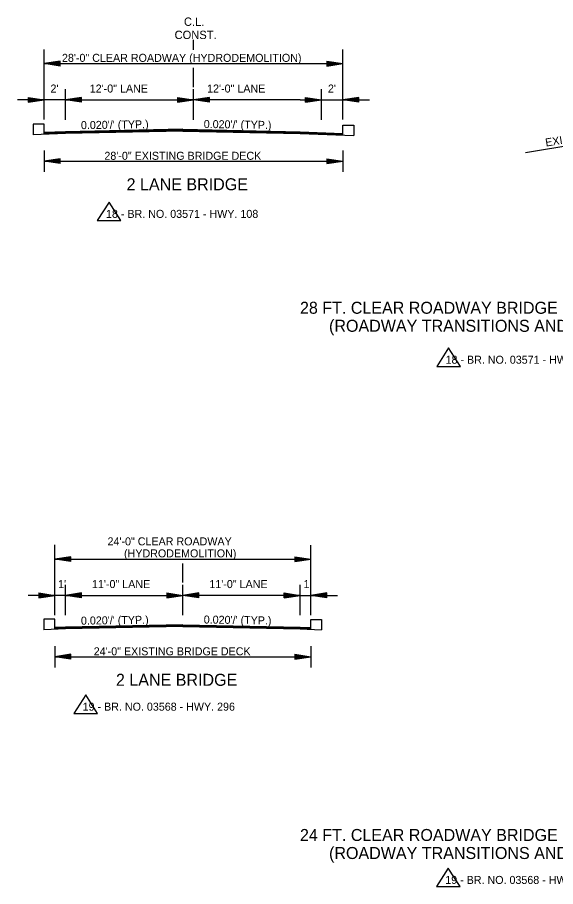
# Model space of a CAD drawing. Extents: x 542112 to 1930787, y -1968972 to 596640.
# Drawn here: x 544237 to 544742, y -1962584 to -1961770 of the extents above; entities that cross this region are included whole.
import ezdxf

# ---------------------------------------------------------------- set-up
doc = ezdxf.new("R2010")
doc.units = 0
doc.layers.add('R_Border', color=7, linetype='Continuous')
doc.layers.add('R_Draft', color=7, linetype='Continuous')

msp = doc.modelspace()

# ---------------------------------------------------------------- linework, layer by layer
at = {"layer": 'R_Border'}
for p, q in [((544262.39, -1961870.06), (544252.23, -1961870.06)), ((544252.23, -1961870.06), (544252.23, -1961880.07)), ((544262.39, -1961879.66), (544262.39, -1961870.06)), ((544542.39, -1961871.06), (544552.56, -1961871.06)), ((544542.39, -1961880.46), (544542.39, -1961871.06)), ((544552.56, -1961871.06), (544552.56, -1961880.87)), ((544323.32, -1961943.15), (544312.28, -1961960.45)), ((544334.36, -1961960.45), (544323.32, -1961943.15)), ((544312.28, -1961960.45), (544334.36, -1961960.45)), ((544641.57, -1962079.77), (544630.52, -1962097.08)), ((544652.61, -1962097.08), (544641.57, -1962079.77)), ((544630.52, -1962097.08), (544652.61, -1962097.08)), ((544272.39, -1962333.85), (544262.23, -1962333.85)), ((544262.23, -1962333.85), (544262.23, -1962343.87)), ((544272.39, -1962343.46), (544272.39, -1962333.85)), ((544512.39, -1962334.05), (544522.56, -1962334.05)), ((544512.39, -1962343.46), (544512.39, -1962334.05)), ((544522.56, -1962334.05), (544522.56, -1962343.87)), ((544301.46, -1962404.8), (544290.42, -1962422.1)), ((544312.5, -1962422.1), (544301.46, -1962404.8)), ((544290.42, -1962422.1), (544312.5, -1962422.1)), ((544641.26, -1962567.1), (544630.22, -1962584.41)), ((544652.3, -1962584.41), (544641.26, -1962567.1)), ((544630.22, -1962584.41), (544652.3, -1962584.41))]:
    msp.add_line(p, q, dxfattribs=at)
at = {"layer": 'R_Draft'}
for p, q in [((544402.39, -1961800.43), (544402.39, -1961791.13)), ((544262.39, -1961865.82), (544262.39, -1961800.08)), ((544542.39, -1961865.82), (544542.39, -1961800.08)), ((544277.39, -1961811.2), (544262.39, -1961813.45)), ((544277.39, -1961815.7), (544262.39, -1961813.45)), ((544262.39, -1961813.45), (544542.39, -1961813.45)), ((544277.39, -1961811.57), (544264.9, -1961813.45)), ((544277.39, -1961815.32), (544264.9, -1961813.45)), ((544277.39, -1961811.96), (544267.48, -1961813.45)), ((544277.39, -1961814.94), (544267.48, -1961813.45)), ((544277.39, -1961812.33), (544269.98, -1961813.45)), ((544277.39, -1961814.57), (544269.98, -1961813.45)), ((544277.39, -1961812.71), (544272.52, -1961813.45)), ((544277.39, -1961814.18), (544272.52, -1961813.45)), ((544277.39, -1961813.1), (544275.02, -1961813.45)), ((544277.39, -1961813.8), (544275.02, -1961813.45)), ((544277.39, -1961815.7), (544277.39, -1961811.2)), ((544527.39, -1961811.2), (544542.39, -1961813.45)), ((544527.39, -1961811.2), (544527.39, -1961815.7)), ((544527.39, -1961811.57), (544539.89, -1961813.45)), ((544527.39, -1961811.96), (544537.31, -1961813.45)), ((544527.39, -1961812.33), (544534.81, -1961813.45)), ((544527.39, -1961812.72), (544532.27, -1961813.45)), ((544527.39, -1961813.1), (544529.76, -1961813.45)), ((544527.39, -1961815.7), (544542.39, -1961813.45)), ((544527.39, -1961814.18), (544532.27, -1961813.45)), ((544527.39, -1961814.94), (544537.31, -1961813.45)), ((544527.39, -1961815.32), (544539.89, -1961813.45)), ((544527.39, -1961814.57), (544534.81, -1961813.45)), ((544527.39, -1961813.8), (544529.76, -1961813.45)), ((544402.39, -1961835.37), (544402.39, -1961817.46)), ((544282.39, -1961866.05), (544282.39, -1961837.49)), ((544402.39, -1961866.05), (544402.39, -1961837.49)), ((544522.39, -1961866.05), (544522.39, -1961837.49)), ((544262.39, -1961847.39), (544237.39, -1961847.39)), ((544247.39, -1961845.14), (544262.39, -1961847.39)), ((544247.39, -1961845.14), (544247.39, -1961849.64)), ((544247.39, -1961845.51), (544259.89, -1961847.39)), ((544247.39, -1961845.89), (544257.31, -1961847.39)), ((544247.39, -1961846.27), (544254.81, -1961847.39)), ((544247.39, -1961846.66), (544252.27, -1961847.39)), ((544247.39, -1961847.03), (544249.76, -1961847.39)), ((544247.39, -1961849.64), (544262.39, -1961847.39)), ((544247.39, -1961848.12), (544252.27, -1961847.39)), ((544247.39, -1961848.88), (544257.31, -1961847.39)), ((544247.39, -1961849.26), (544259.89, -1961847.39)), ((544247.39, -1961848.5), (544254.81, -1961847.39)), ((544247.39, -1961847.74), (544249.76, -1961847.39)), ((544282.39, -1961847.39), (544262.39, -1961847.39)), ((544297.39, -1961845.14), (544282.39, -1961847.39)), ((544297.39, -1961849.64), (544282.39, -1961847.39)), ((544282.39, -1961847.39), (544392.39, -1961847.39)), ((544297.39, -1961845.51), (544284.9, -1961847.39)), ((544297.39, -1961849.26), (544284.9, -1961847.39)), ((544297.39, -1961845.89), (544287.48, -1961847.39)), ((544297.39, -1961848.88), (544287.48, -1961847.39)), ((544297.39, -1961846.27), (544289.98, -1961847.39)), ((544297.39, -1961848.5), (544289.98, -1961847.39)), ((544297.39, -1961846.65), (544292.52, -1961847.39)), ((544297.39, -1961848.11), (544292.52, -1961847.39)), ((544297.39, -1961847.03), (544295.02, -1961847.39)), ((544297.39, -1961847.74), (544295.02, -1961847.39)), ((544297.39, -1961849.64), (544297.39, -1961845.14)), ((544387.39, -1961845.14), (544402.39, -1961847.39)), ((544387.39, -1961845.14), (544387.39, -1961849.64)), ((544387.39, -1961845.51), (544399.89, -1961847.39)), ((544387.39, -1961845.89), (544397.31, -1961847.39)), ((544387.39, -1961846.27), (544394.81, -1961847.39)), ((544387.39, -1961846.66), (544392.27, -1961847.39)), ((544387.39, -1961847.03), (544389.76, -1961847.39)), ((544387.39, -1961849.64), (544402.39, -1961847.39)), ((544387.39, -1961848.12), (544392.27, -1961847.39)), ((544387.39, -1961848.88), (544397.31, -1961847.39)), ((544387.39, -1961849.26), (544399.89, -1961847.39)), ((544387.39, -1961848.5), (544394.81, -1961847.39)), ((544387.39, -1961847.74), (544389.76, -1961847.39)), ((544502.39, -1961847.39), (544392.39, -1961847.39)), ((544417.39, -1961845.14), (544402.39, -1961847.39)), ((544417.39, -1961849.64), (544402.39, -1961847.39)), ((544417.39, -1961845.51), (544404.9, -1961847.39)), ((544417.39, -1961849.26), (544404.9, -1961847.39)), ((544417.39, -1961845.89), (544407.48, -1961847.39)), ((544417.39, -1961848.88), (544407.48, -1961847.39)), ((544417.39, -1961846.27), (544409.98, -1961847.39)), ((544417.39, -1961848.5), (544409.98, -1961847.39)), ((544417.39, -1961846.65), (544412.52, -1961847.39)), ((544417.39, -1961848.11), (544412.52, -1961847.39)), ((544417.39, -1961847.03), (544415.02, -1961847.39)), ((544417.39, -1961847.74), (544415.02, -1961847.39)), ((544417.39, -1961849.64), (544417.39, -1961845.14)), ((544502.39, -1961847.39), (544542.39, -1961847.39)), ((544507.39, -1961845.14), (544522.39, -1961847.39)), ((544507.39, -1961849.64), (544507.39, -1961845.14)), ((544507.39, -1961845.51), (544519.89, -1961847.39)), ((544507.39, -1961845.89), (544517.31, -1961847.39)), ((544507.39, -1961846.27), (544514.81, -1961847.39)), ((544507.39, -1961846.65), (544512.27, -1961847.39)), ((544507.39, -1961847.03), (544509.76, -1961847.39)), ((544507.39, -1961849.64), (544522.39, -1961847.39)), ((544507.39, -1961848.11), (544512.27, -1961847.39)), ((544507.39, -1961848.88), (544517.31, -1961847.39)), ((544507.39, -1961849.26), (544519.89, -1961847.39)), ((544507.39, -1961848.5), (544514.81, -1961847.39)), ((544507.39, -1961847.74), (544509.76, -1961847.39)), ((544557.39, -1961845.14), (544542.39, -1961847.39)), ((544557.39, -1961849.64), (544542.39, -1961847.39)), ((544542.39, -1961847.39), (544567.39, -1961847.39)), ((544557.39, -1961845.51), (544544.9, -1961847.39)), ((544557.39, -1961849.26), (544544.9, -1961847.39)), ((544557.39, -1961845.89), (544547.48, -1961847.39)), ((544557.39, -1961848.88), (544547.48, -1961847.39)), ((544557.39, -1961846.27), (544549.98, -1961847.39)), ((544557.39, -1961848.5), (544549.98, -1961847.39)), ((544557.39, -1961846.65), (544552.52, -1961847.39)), ((544557.39, -1961848.11), (544552.52, -1961847.39)), ((544557.39, -1961847.03), (544555.02, -1961847.39)), ((544557.39, -1961847.74), (544555.02, -1961847.39)), ((544557.39, -1961849.64), (544557.39, -1961845.14)), ((544282.39, -1961878.86), (544252.23, -1961880.07)), ((544282.39, -1961877.19), (544262.39, -1961877.99)), ((544282.39, -1961877.49), (544262.39, -1961878.29)), ((544282.39, -1961877.79), (544262.39, -1961878.59)), ((544282.39, -1961878.09), (544262.39, -1961878.89)), ((544282.39, -1961878.39), (544262.39, -1961879.19)), ((544282.39, -1961878.69), (544262.39, -1961879.49)), ((544392.39, -1961874.99), (544282.39, -1961877.19)), ((544392.4, -1961875.29), (544282.39, -1961877.49)), ((544392.41, -1961875.59), (544282.39, -1961877.79)), ((544392.41, -1961875.89), (544282.39, -1961878.09)), ((544392.42, -1961876.19), (544282.39, -1961878.39)), ((544392.42, -1961876.49), (544282.39, -1961878.69)), ((544392.43, -1961876.66), (544282.39, -1961878.86)), ((544392.36, -1961876.49), (544502.39, -1961878.69)), ((544392.36, -1961876.66), (544502.39, -1961878.86)), ((544392.37, -1961876.19), (544502.39, -1961878.39)), ((544392.38, -1961875.59), (544502.39, -1961877.79)), ((544392.38, -1961875.89), (544502.39, -1961878.09)), ((544392.39, -1961874.99), (544502.39, -1961877.19)), ((544392.39, -1961875.29), (544502.39, -1961877.49)), ((544502.39, -1961877.19), (544542.39, -1961878.79)), ((544502.39, -1961877.49), (544542.39, -1961879.09)), ((544502.39, -1961877.79), (544542.39, -1961879.39)), ((544502.39, -1961878.09), (544542.39, -1961879.69)), ((544502.39, -1961878.39), (544542.39, -1961879.99)), ((544502.39, -1961878.69), (544542.39, -1961880.29)), ((544502.39, -1961878.86), (544552.56, -1961880.87)), ((544817.39, -1961879.79), (544713.71, -1961897.07)), ((544262.39, -1961894.85), (544262.39, -1961914.85)), ((544542.39, -1961894.85), (544542.39, -1961914.85)), ((544277.39, -1961902.6), (544262.39, -1961904.85)), ((544262.39, -1961904.85), (544542.39, -1961904.85)), ((544277.39, -1961907.1), (544262.39, -1961904.85)), ((544277.39, -1961902.98), (544264.9, -1961904.85)), ((544277.39, -1961906.73), (544264.9, -1961904.85)), ((544277.39, -1961903.36), (544267.48, -1961904.85)), ((544277.39, -1961906.34), (544267.48, -1961904.85)), ((544277.39, -1961903.73), (544269.98, -1961904.85)), ((544277.39, -1961905.97), (544269.98, -1961904.85)), ((544277.39, -1961904.12), (544272.52, -1961904.85)), ((544277.39, -1961905.58), (544272.52, -1961904.85)), ((544277.39, -1961904.5), (544275.02, -1961904.85)), ((544277.39, -1961905.2), (544275.02, -1961904.85)), ((544277.39, -1961907.1), (544277.39, -1961902.6)), ((544527.39, -1961902.6), (544542.39, -1961904.85)), ((544527.39, -1961902.6), (544527.39, -1961907.1)), ((544527.39, -1961902.98), (544539.89, -1961904.85)), ((544527.39, -1961903.36), (544537.31, -1961904.85)), ((544527.39, -1961903.73), (544534.81, -1961904.85)), ((544527.39, -1961904.12), (544532.27, -1961904.85)), ((544527.39, -1961904.5), (544529.76, -1961904.85)), ((544527.39, -1961907.1), (544542.39, -1961904.85)), ((544527.39, -1961905.59), (544532.27, -1961904.85)), ((544527.39, -1961906.34), (544537.31, -1961904.85)), ((544527.39, -1961906.73), (544539.89, -1961904.85)), ((544527.39, -1961905.97), (544534.81, -1961904.85)), ((544527.39, -1961905.2), (544529.76, -1961904.85)), ((544272.39, -1962330.01), (544272.39, -1962264.28)), ((544512.39, -1962330.24), (544512.39, -1962264.51)), ((544287.39, -1962275.4), (544272.39, -1962277.65)), ((544287.39, -1962279.9), (544272.39, -1962277.65)), ((544272.39, -1962277.65), (544512.39, -1962277.65)), ((544287.39, -1962275.77), (544274.9, -1962277.65)), ((544287.39, -1962279.52), (544274.9, -1962277.65)), ((544287.39, -1962276.15), (544277.48, -1962277.65)), ((544287.39, -1962279.14), (544277.48, -1962277.65)), ((544287.39, -1962276.53), (544279.98, -1962277.65)), ((544287.39, -1962278.76), (544279.98, -1962277.65)), ((544287.39, -1962276.91), (544282.52, -1962277.65)), ((544287.39, -1962278.37), (544282.52, -1962277.65)), ((544287.39, -1962277.29), (544285.02, -1962277.65)), ((544287.39, -1962278), (544285.02, -1962277.65)), ((544287.39, -1962279.9), (544287.39, -1962275.4)), ((544497.39, -1962275.4), (544512.39, -1962277.65)), ((544497.39, -1962275.4), (544497.39, -1962279.9)), ((544497.39, -1962275.77), (544509.89, -1962277.65)), ((544497.39, -1962276.15), (544507.31, -1962277.65)), ((544497.39, -1962276.53), (544504.81, -1962277.65)), ((544497.39, -1962276.92), (544502.27, -1962277.65)), ((544497.39, -1962277.29), (544499.76, -1962277.65)), ((544497.39, -1962279.9), (544512.39, -1962277.65)), ((544497.39, -1962278.38), (544502.27, -1962277.65)), ((544497.39, -1962279.14), (544507.31, -1962277.65)), ((544497.39, -1962279.52), (544509.89, -1962277.65)), ((544497.39, -1962278.76), (544504.81, -1962277.65)), ((544497.39, -1962278), (544499.76, -1962277.65)), ((544392.39, -1962299.57), (544392.39, -1962281.66)), ((544282.39, -1962330.24), (544282.39, -1962301.69)), ((544392.39, -1962330.24), (544392.39, -1962301.69)), ((544502.39, -1962330.24), (544502.39, -1962301.69)), ((544272.39, -1962311.58), (544247.39, -1962311.58)), ((544257.39, -1962309.33), (544272.39, -1962311.58)), ((544257.39, -1962309.33), (544257.39, -1962313.83)), ((544257.39, -1962309.71), (544269.89, -1962311.58)), ((544257.39, -1962310.09), (544267.31, -1962311.58)), ((544257.39, -1962310.47), (544264.81, -1962311.58)), ((544257.39, -1962310.86), (544262.27, -1962311.58)), ((544257.39, -1962311.23), (544259.76, -1962311.58)), ((544257.39, -1962313.83), (544272.39, -1962311.58)), ((544257.39, -1962312.32), (544262.27, -1962311.58)), ((544257.39, -1962313.08), (544267.31, -1962311.58)), ((544257.39, -1962313.46), (544269.89, -1962311.58)), ((544257.39, -1962312.7), (544264.81, -1962311.58)), ((544257.39, -1962311.94), (544259.76, -1962311.58)), ((544282.39, -1962311.58), (544272.39, -1962311.58)), ((544297.39, -1962309.33), (544282.39, -1962311.58)), ((544297.39, -1962313.83), (544282.39, -1962311.58)), ((544282.39, -1962311.58), (544392.39, -1962311.58)), ((544297.39, -1962309.71), (544284.9, -1962311.58)), ((544297.39, -1962313.46), (544284.9, -1962311.58)), ((544297.39, -1962310.09), (544287.48, -1962311.58)), ((544297.39, -1962313.08), (544287.48, -1962311.58)), ((544297.39, -1962310.47), (544289.98, -1962311.58)), ((544297.39, -1962312.7), (544289.98, -1962311.58)), ((544297.39, -1962310.85), (544292.52, -1962311.58)), ((544297.39, -1962312.31), (544292.52, -1962311.58)), ((544297.39, -1962311.23), (544295.02, -1962311.58)), ((544297.39, -1962311.94), (544295.02, -1962311.58)), ((544297.39, -1962313.83), (544297.39, -1962309.33)), ((544377.39, -1962309.33), (544392.39, -1962311.58)), ((544377.39, -1962309.33), (544377.39, -1962313.83)), ((544377.39, -1962309.71), (544389.89, -1962311.58)), ((544377.39, -1962310.09), (544387.31, -1962311.58)), ((544377.39, -1962310.47), (544384.81, -1962311.58)), ((544377.39, -1962310.86), (544382.27, -1962311.58)), ((544377.39, -1962311.23), (544379.76, -1962311.58)), ((544377.39, -1962313.83), (544392.39, -1962311.58)), ((544377.39, -1962312.32), (544382.27, -1962311.58)), ((544377.39, -1962313.08), (544387.31, -1962311.58)), ((544377.39, -1962313.46), (544389.89, -1962311.58)), ((544377.39, -1962312.7), (544384.81, -1962311.58)), ((544377.39, -1962311.94), (544379.76, -1962311.58)), ((544407.39, -1962309.33), (544392.39, -1962311.58)), ((544502.39, -1962311.58), (544392.39, -1962311.58)), ((544407.39, -1962313.83), (544392.39, -1962311.58)), ((544407.39, -1962309.71), (544394.9, -1962311.58)), ((544407.39, -1962313.46), (544394.9, -1962311.58)), ((544407.39, -1962310.09), (544397.48, -1962311.58)), ((544407.39, -1962313.08), (544397.48, -1962311.58)), ((544407.39, -1962310.47), (544399.98, -1962311.58)), ((544407.39, -1962312.7), (544399.98, -1962311.58)), ((544407.39, -1962310.85), (544402.52, -1962311.58)), ((544407.39, -1962312.31), (544402.52, -1962311.58)), ((544407.39, -1962311.23), (544405.02, -1962311.58)), ((544407.39, -1962311.94), (544405.02, -1962311.58)), ((544407.39, -1962313.83), (544407.39, -1962309.33)), ((544487.39, -1962309.33), (544502.39, -1962311.58)), ((544487.39, -1962313.83), (544487.39, -1962309.33)), ((544487.39, -1962309.71), (544499.89, -1962311.58)), ((544487.39, -1962310.09), (544497.31, -1962311.58)), ((544487.39, -1962310.47), (544494.81, -1962311.58)), ((544487.39, -1962310.85), (544492.27, -1962311.58)), ((544487.39, -1962311.23), (544489.76, -1962311.58)), ((544487.39, -1962313.83), (544502.39, -1962311.58)), ((544487.39, -1962312.31), (544492.27, -1962311.58)), ((544487.39, -1962313.08), (544497.31, -1962311.58)), ((544487.39, -1962313.46), (544499.89, -1962311.58)), ((544487.39, -1962312.7), (544494.81, -1962311.58)), ((544487.39, -1962311.94), (544489.76, -1962311.58)), ((544502.39, -1962311.58), (544512.39, -1962311.58)), ((544527.39, -1962309.33), (544512.39, -1962311.58)), ((544527.39, -1962313.83), (544512.39, -1962311.58)), ((544512.39, -1962311.58), (544537.39, -1962311.58)), ((544527.39, -1962309.71), (544514.9, -1962311.58)), ((544527.39, -1962313.46), (544514.9, -1962311.58)), ((544527.39, -1962310.09), (544517.48, -1962311.58)), ((544527.39, -1962313.08), (544517.48, -1962311.58)), ((544527.39, -1962310.47), (544519.98, -1962311.58)), ((544527.39, -1962312.7), (544519.98, -1962311.58)), ((544527.39, -1962310.85), (544522.52, -1962311.58)), ((544527.39, -1962312.31), (544522.52, -1962311.58)), ((544527.39, -1962311.23), (544525.02, -1962311.58)), ((544527.39, -1962311.94), (544525.02, -1962311.58)), ((544527.39, -1962313.83), (544527.39, -1962309.33)), ((544282.39, -1962343.06), (544262.23, -1962343.87)), ((544282.39, -1962341.39), (544272.39, -1962341.79)), ((544282.39, -1962341.69), (544272.39, -1962342.09)), ((544282.39, -1962341.99), (544272.39, -1962342.39)), ((544282.39, -1962342.29), (544272.39, -1962342.69)), ((544282.39, -1962342.59), (544272.39, -1962342.99)), ((544282.39, -1962342.89), (544272.39, -1962343.29)), ((544392.39, -1962339.19), (544282.39, -1962341.39)), ((544392.4, -1962339.49), (544282.39, -1962341.69)), ((544392.41, -1962339.79), (544282.39, -1962341.99)), ((544392.41, -1962340.09), (544282.39, -1962342.29)), ((544392.42, -1962340.39), (544282.39, -1962342.59)), ((544392.42, -1962340.69), (544282.39, -1962342.89)), ((544392.43, -1962340.86), (544282.39, -1962343.06)), ((544392.36, -1962340.69), (544502.39, -1962342.89)), ((544392.36, -1962340.86), (544502.39, -1962343.06)), ((544392.37, -1962340.39), (544502.39, -1962342.59)), ((544392.38, -1962339.79), (544502.39, -1962341.99)), ((544392.38, -1962340.09), (544502.39, -1962342.29)), ((544392.39, -1962339.19), (544502.39, -1962341.39)), ((544392.39, -1962339.49), (544502.39, -1962341.69)), ((544502.39, -1962341.39), (544512.39, -1962341.79)), ((544502.39, -1962341.69), (544512.39, -1962342.09)), ((544502.39, -1962341.99), (544512.39, -1962342.39)), ((544502.39, -1962342.29), (544512.39, -1962342.69)), ((544502.39, -1962342.59), (544512.39, -1962342.99)), ((544502.39, -1962342.89), (544512.39, -1962343.29)), ((544502.39, -1962343.06), (544522.56, -1962343.87)), ((544272.39, -1962359.05), (544272.39, -1962379.05)), ((544512.39, -1962359.05), (544512.39, -1962379.05)), ((544287.39, -1962366.8), (544272.39, -1962369.05)), ((544272.39, -1962369.05), (544512.39, -1962369.05)), ((544287.39, -1962371.3), (544272.39, -1962369.05)), ((544287.39, -1962367.17), (544274.9, -1962369.05)), ((544287.39, -1962370.92), (544274.9, -1962369.05)), ((544287.39, -1962367.56), (544277.48, -1962369.05)), ((544287.39, -1962370.54), (544277.48, -1962369.05)), ((544287.39, -1962367.93), (544279.98, -1962369.05)), ((544287.39, -1962370.17), (544279.98, -1962369.05)), ((544287.39, -1962368.31), (544282.52, -1962369.05)), ((544287.39, -1962369.78), (544282.52, -1962369.05)), ((544287.39, -1962368.7), (544285.02, -1962369.05)), ((544287.39, -1962369.4), (544285.02, -1962369.05)), ((544287.39, -1962371.3), (544287.39, -1962366.8)), ((544497.39, -1962366.8), (544512.39, -1962369.05)), ((544497.39, -1962366.8), (544497.39, -1962371.3)), ((544497.39, -1962367.17), (544509.89, -1962369.05)), ((544497.39, -1962367.56), (544507.31, -1962369.05)), ((544497.39, -1962367.93), (544504.81, -1962369.05)), ((544497.39, -1962368.32), (544502.27, -1962369.05)), ((544497.39, -1962368.7), (544499.76, -1962369.05)), ((544497.39, -1962371.3), (544512.39, -1962369.05)), ((544497.39, -1962369.78), (544502.27, -1962369.05)), ((544497.39, -1962370.54), (544507.31, -1962369.05)), ((544497.39, -1962370.92), (544509.89, -1962369.05)), ((544497.39, -1962370.17), (544504.81, -1962369.05)), ((544497.39, -1962369.4), (544499.76, -1962369.05))]:
    msp.add_line(p, q, dxfattribs=at)

# ---------------------------------------------------------------- texts
for s, height, p in [('C.L.', 7.8, (544393.5, -1961778.04)), ('CONST.', 7.8, (544384.72, -1961790.4)), ('28\'-0" CLEAR ROADWAY (HYDRODEMOLITION)', 7.5, (544279.2, -1961811.78)), ("2'", 7.5, (544268.44, -1961840.52)), ('12\'-0" LANE', 7.5, (544305.21, -1961840.52)), ('12\'-0" LANE', 7.5, (544415.21, -1961840.52)), ("2'", 7.5, (544528.44, -1961840.52)), ('28\'-0" EXISTING BRIDGE DECK', 7.5, (544318.95, -1961903.53)), ('2 LANE BRIDGE', 11.25, (544339.77, -1961932.09)), ('18 - BR. NO. 03571 - HWY. 108', 7.5, (544320.45, -1961957.94)), ('28 FT. CLEAR ROADWAY BRIDGE - HYDRODEMOLITION', 11.25, (544502.24, -1962047.78)), ('(ROADWAY TRANSITIONS AND NEW GUARDRAIL)', 11.25, (544529.48, -1962064.66)), ('18 - BR. NO. 03571 - HWY. 108', 7.5, (544638.7, -1962094.57)), ('24\'-0" CLEAR ROADWAY ', 7.5, (544321.88, -1962264.73)), ('(HYDRODEMOLITION)', 7.5, (544337.35, -1962275.98)), ("1'", 7.5, (544275.56, -1962304.72)), ('11\'-0" LANE', 7.5, (544307.33, -1962304.72)), ('11\'-0" LANE', 7.5, (544417.33, -1962304.72)), ("1'", 7.5, (544505.56, -1962304.72)), ('24\'-0" EXISTING BRIDGE DECK', 7.5, (544308.95, -1962367.73)), ('2 LANE BRIDGE', 11.25, (544329.77, -1962396.29)), ('19 - BR. NO. 03568 - HWY. 296', 7.5, (544298.59, -1962419.59)), ('24 FT. CLEAR ROADWAY BRIDGE - HYDRODEMOLITION', 11.25, (544502.24, -1962541.67)), ('(ROADWAY TRANSITIONS AND NEW GUARDRAIL)', 11.25, (544529.48, -1962558.55)), ('19 - BR. NO. 03568 - HWY. 296', 7.5, (544638.39, -1962581.9))]:
    msp.add_text(s, height=height, dxfattribs=at).set_placement(p)
for s, rotation, p in [("0.020'/' (TYP.)", 0.87191, (544297.01, -1961874.85)), ("0.020'/' (TYP.)", 359.12809, (544412, -1961873.72)), ('EXIST. SLOPE', 9.15344, (544732.78, -1961891.18)), ("0.020'/' (TYP.)", 0.87191, (544297.01, -1962339.05)), ("0.020'/' (TYP.)", 359.12809, (544412, -1962337.92))]:
    msp.add_text(s, height=7.5, rotation=rotation, dxfattribs=at).set_placement(p)

doc.saveas('drawing.dxf')
